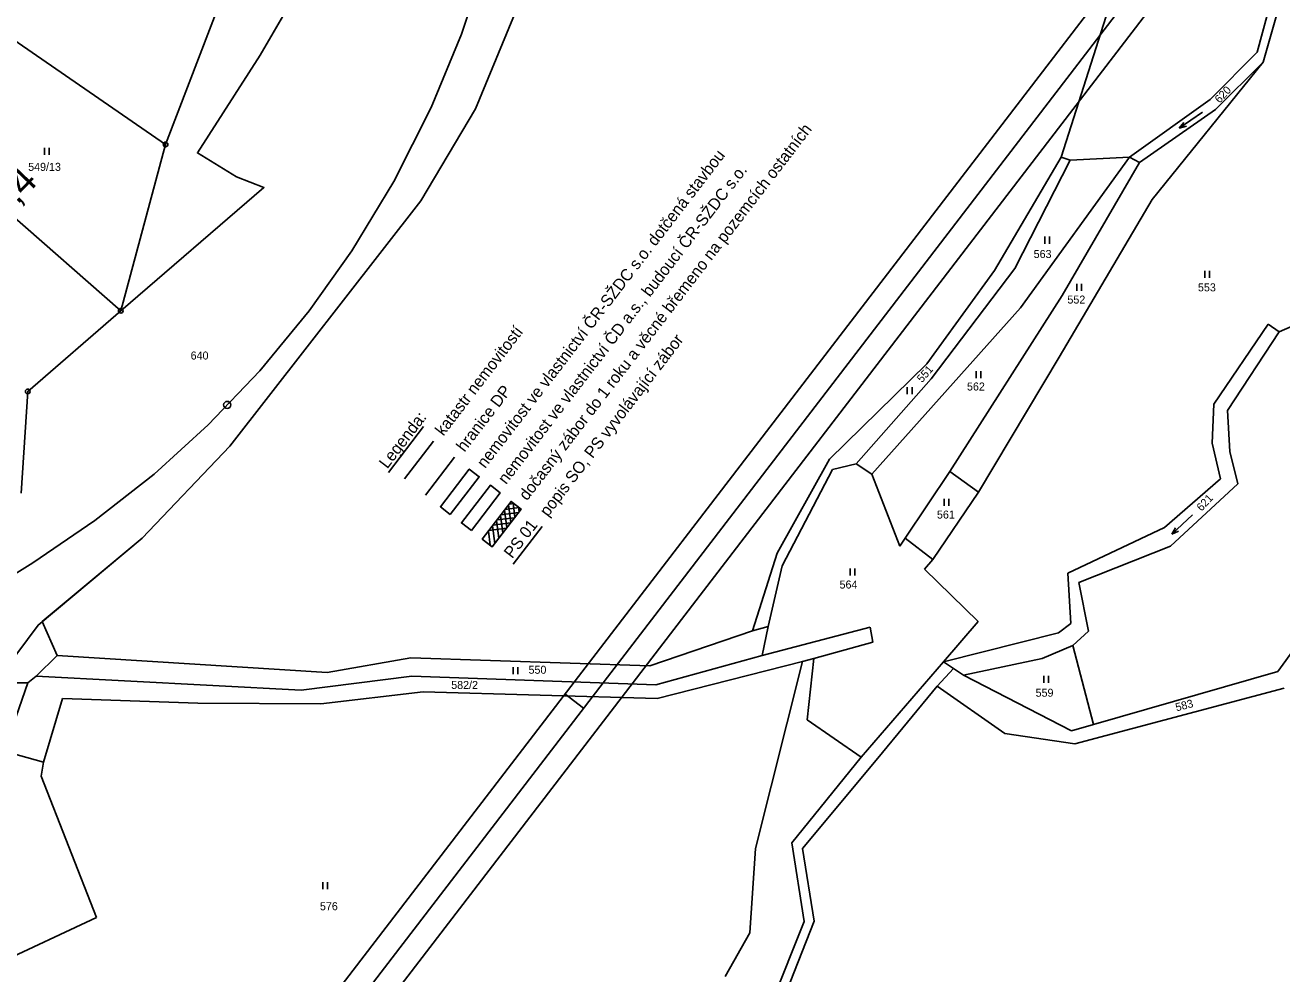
# Model space of a CAD drawing. Extents: x -866656 to -858817, y -1041816 to -1038653.
# Drawn here: x -862617.9 to -862351, y -1039803.6 to -1039602.1 of the extents above; entities that cross this region are included whole.
import ezdxf

# ---------------------------------------------------------------- set-up
doc = ezdxf.new("R2010")
doc.units = 0
for name, color, linetype in [('SZDC', 7, 'Continuous'), ('tisk ramy', 7, 'Continuous'), ('Vrstva 1', 7, 'Continuous'), ('Vrstva 3', 7, 'Continuous'), ('Vrstva 53', 7, 'Continuous'), ('Vrstva 7', 7, 'Continuous')]:
    doc.layers.add(name, color=color, linetype=linetype)

msp = doc.modelspace()

# ---------------------------------------------------------------- linework, layer by layer
at = {"layer": 'SZDC'}
for points in [[(-862507.54, -1039446.34), (-862506.21, -1039471.12), (-862505.87, -1039481.53), (-862505.25, -1039500.36), (-862503.67, -1039530.11), (-862504.26, -1039560.51), (-862512.94, -1039597.44), (-862522.21, -1039619.87), (-862533.82, -1039639.47), (-862574.41, -1039691.56), (-862593.02, -1039711.09), (-862614.27, -1039728.82), (-862615.17, -1039729.57), (-862621.94, -1039738.72)], [(-862618.74, -1039701.53), (-862617.34, -1039679.93), (-862597.59, -1039662.79), (-862567.2, -1039636.61), (-862572.98, -1039634.36), (-862581.31, -1039629.28), (-862567.95, -1039608.49), (-862547.19, -1039572.66), (-862538.66, -1039537.19), (-862534.9, -1039502.5), (-862535.25, -1039489.12), (-862534.88, -1039485.46), (-862543.81, -1039480.51), (-862544.26, -1039470.12), (-862544.59, -1039466.71), (-862545.46, -1039451.11)]]:
    msp.add_lwpolyline(points, dxfattribs=at)
at = {"layer": 'tisk ramy'}
msp.add_line((-862503.25, -1039744.17), (-862499.29, -1039747.21), dxfattribs=at)
for points in [[(-862750.99, -1040083.46), (-861983.98, -1039083.83), (-862219.6, -1038903.04), (-862986.61, -1039902.67)], [(-862979.6, -1039901.75), (-862218.68, -1038910.05), (-861990.99, -1039084.75), (-862751.92, -1040076.45)], [(-862752.84, -1040069.45), (-862122.79, -1039248.31), (-862342.55, -1039079.69), (-862972.6, -1039900.83)], [(-862972.6, -1039900.83), (-862342.55, -1039079.69), (-862122.79, -1039248.31), (-862752.84, -1040069.45)]]:
    msp.add_lwpolyline(points, close=True, dxfattribs=at)
at = {"layer": 'Vrstva 1'}
for p, q in [((-862547.19, -1039572.66), (-862567.95, -1039608.49)), ((-862574.15, -1039591.21), (-862588.08, -1039627.45)), ((-862352.57, -1039594.36), (-862356.2, -1039607.88)), ((-862354.93, -1039610.02), (-862350.91, -1039595.75)), ((-862522.21, -1039619.87), (-862512.94, -1039597.44)), ((-862387.82, -1039598.64), (-862397.87, -1039630.18)), ((-862623.58, -1039603.04), (-862588.08, -1039627.45)), ((-862567.95, -1039608.49), (-862581.31, -1039629.28)), ((-862356.2, -1039607.88), (-862366.17, -1039617.91)), ((-862354.93, -1039610.02), (-862378.53, -1039639.19)), ((-862365.05, -1039620.06), (-862354.93, -1039610.02)), ((-862533.82, -1039639.47), (-862522.21, -1039619.87)), ((-862366.17, -1039617.91), (-862383.29, -1039630.15)), ((-862381.23, -1039631.31), (-862365.05, -1039620.06)), ((-862367.82, -1039620.62), (-862372.74, -1039624.04)), ((-862372.74, -1039624.04), (-862371.8, -1039622.78)), ((-862372.74, -1039624.04), (-862371.22, -1039623.6)), ((-862588.08, -1039627.45), (-862597.59, -1039662.79)), ((-862613.77, -1039629.68), (-862613.77, -1039628.18)), ((-862612.77, -1039628.18), (-862612.77, -1039629.68)), ((-862581.31, -1039629.28), (-862572.98, -1039634.36)), ((-862412.02, -1039654.27), (-862397.87, -1039630.18)), ((-862383.29, -1039630.15), (-862406.45, -1039662.18)), ((-862397.87, -1039630.18), (-862395.9, -1039630.8)), ((-862383.29, -1039630.15), (-862395.9, -1039630.8)), ((-862383.29, -1039630.15), (-862381.23, -1039631.31)), ((-862395.9, -1039630.8), (-862407.67, -1039653.81)), ((-862397.64, -1039659.55), (-862381.23, -1039631.31)), ((-862572.98, -1039634.36), (-862567.2, -1039636.61)), ((-862567.2, -1039636.61), (-862597.59, -1039662.79)), ((-862574.41, -1039691.56), (-862533.82, -1039639.47)), ((-862378.53, -1039639.19), (-862398.27, -1039672.65)), ((-862597.59, -1039662.79), (-862621.33, -1039641.96)), ((-862401.3, -1039648.54), (-862401.3, -1039647.04)), ((-862400.3, -1039647.04), (-862400.3, -1039648.54)), ((-862426.4, -1039674.06), (-862412.02, -1039654.27)), ((-862407.67, -1039653.81), (-862425.45, -1039677.28)), ((-862367.34, -1039655.8), (-862367.34, -1039654.3)), ((-862366.34, -1039654.3), (-862366.34, -1039655.8)), ((-862394.49, -1039658.58), (-862394.49, -1039657.08)), ((-862393.49, -1039657.08), (-862393.49, -1039658.58)), ((-862421.5, -1039696.94), (-862397.64, -1039659.55)), ((-862406.45, -1039662.18), (-862438.07, -1039697.49)), ((-862351.53, -1039667.3), (-862336.2, -1039660.52)), ((-862617.34, -1039679.93), (-862597.59, -1039662.79)), ((-862365.42, -1039682.61), (-862353.89, -1039665.67)), ((-862351.53, -1039667.3), (-862362.48, -1039684.01)), ((-862353.89, -1039665.67), (-862351.53, -1039667.3)), ((-862398.27, -1039672.65), (-862415.4, -1039701.33)), ((-862447.04, -1039694.3), (-862426.4, -1039674.06)), ((-862415.91, -1039677.13), (-862415.91, -1039675.63)), ((-862414.91, -1039675.63), (-862414.91, -1039677.13)), ((-862425.45, -1039677.28), (-862441.35, -1039695.31)), ((-862618.74, -1039701.53), (-862617.34, -1039679.93)), ((-862430.52, -1039680.54), (-862430.52, -1039679.04)), ((-862429.52, -1039679.04), (-862429.52, -1039680.54)), ((-862365.78, -1039690.92), (-862365.42, -1039682.61)), ((-862362.48, -1039684.01), (-862361.99, -1039692.66)), ((-862593.02, -1039711.09), (-862574.41, -1039691.56)), ((-862363.96, -1039698.47), (-862365.78, -1039690.92)), ((-862458.18, -1039714.31), (-862447.04, -1039694.3)), ((-862361.99, -1039692.66), (-862360.29, -1039699.54)), ((-862457.1, -1039716.95), (-862446.41, -1039696.53)), ((-862446.41, -1039696.53), (-862441.35, -1039695.31)), ((-862441.35, -1039695.31), (-862438.07, -1039697.49)), ((-862430.99, -1039711.06), (-862421.5, -1039696.94)), ((-862421.5, -1039696.94), (-862415.4, -1039701.33)), ((-862438.07, -1039697.49), (-862432.14, -1039712.78)), ((-862375.9, -1039708.81), (-862363.96, -1039698.47)), ((-862360.29, -1039699.54), (-862374.63, -1039712.78)), ((-862415.4, -1039701.33), (-862425.1, -1039715.6)), ((-862422.68, -1039704.24), (-862422.68, -1039702.74)), ((-862421.68, -1039702.74), (-862421.68, -1039704.24)), ((-862369.96, -1039706.15), (-862374.32, -1039710.27)), ((-862396.4, -1039718.54), (-862375.9, -1039708.81)), ((-862374.32, -1039710.27), (-862373.58, -1039708.87)), ((-862374.32, -1039710.27), (-862372.89, -1039709.6)), ((-862615.17, -1039729.57), (-862593.02, -1039711.09)), ((-862432.14, -1039712.78), (-862430.99, -1039711.06)), ((-862430.99, -1039711.06), (-862425.1, -1039715.6)), ((-862374.63, -1039712.78), (-862394.09, -1039720.53)), ((-862458.18, -1039714.31), (-862463.38, -1039730.74)), ((-862425.1, -1039715.6), (-862426.84, -1039717.71)), ((-862351.8, -1039739.39), (-862334.48, -1039715.34)), ((-862460.06, -1039729.84), (-862457.1, -1039716.95)), ((-862442.66, -1039719), (-862442.66, -1039717.5)), ((-862441.66, -1039717.5), (-862441.66, -1039719)), ((-862426.84, -1039717.71), (-862415.45, -1039728.79)), ((-862395.77, -1039729.23), (-862396.4, -1039718.54)), ((-862394.09, -1039720.53), (-862392.04, -1039730.88)), ((-862614.27, -1039728.82), (-862611.12, -1039736.01)), ((-862415.45, -1039728.79), (-862422.86, -1039737.39)), ((-862398.41, -1039731.23), (-862395.77, -1039729.23)), ((-862621.94, -1039738.72), (-862615.17, -1039729.57)), ((-862485.18, -1039738.21), (-862463.38, -1039730.74)), ((-862463.38, -1039730.74), (-862460.06, -1039729.84)), ((-862461.37, -1039736.04), (-862460.06, -1039729.84)), ((-862438.38, -1039729.98), (-862461.37, -1039736.04)), ((-862437.85, -1039733.16), (-862438.38, -1039729.98)), ((-862422.86, -1039737.39), (-862398.41, -1039731.23)), ((-862392.04, -1039730.88), (-862395.39, -1039733.91)), ((-862450.39, -1039736.64), (-862437.85, -1039733.16)), ((-862401.86, -1039736.66), (-862395.39, -1039733.91)), ((-862395.39, -1039733.91), (-862390.96, -1039750.65)), ((-862611.12, -1039736.01), (-862615.55, -1039740.37)), ((-862611.12, -1039736.01), (-862553.78, -1039739.63)), ((-862553.78, -1039739.63), (-862535.98, -1039736.49)), ((-862535.98, -1039736.49), (-862485.18, -1039738.21)), ((-862461.37, -1039736.04), (-862483.92, -1039742.22)), ((-862483.66, -1039745.18), (-862452.77, -1039737.3)), ((-862452.77, -1039737.3), (-862462.75, -1039777.03)), ((-862452.77, -1039737.3), (-862450.39, -1039736.64)), ((-862451.79, -1039749.69), (-862450.39, -1039736.64)), ((-862440.35, -1039757.6), (-862422.86, -1039737.39)), ((-862422.86, -1039737.39), (-862420.68, -1039738.81)), ((-862418.57, -1039740.19), (-862401.86, -1039736.66)), ((-862514.24, -1039739.96), (-862514.24, -1039738.46)), ((-862513.24, -1039738.46), (-862513.24, -1039739.96)), ((-862420.68, -1039738.81), (-862424.16, -1039742.55)), ((-862420.68, -1039738.81), (-862418.57, -1039740.19)), ((-862390.96, -1039750.65), (-862351.8, -1039739.39)), ((-862617.32, -1039741.84), (-862624.05, -1039741.79)), ((-862622.36, -1039756.31), (-862617.32, -1039741.84)), ((-862615.55, -1039740.37), (-862617.32, -1039741.84)), ((-862559.29, -1039743.39), (-862615.55, -1039740.37)), ((-862535.77, -1039740.39), (-862559.29, -1039743.39)), ((-862483.92, -1039742.22), (-862535.77, -1039740.39)), ((-862424.16, -1039742.55), (-862436.79, -1039757.81)), ((-862424.16, -1039742.55), (-862409.82, -1039752.57)), ((-862418.57, -1039740.19), (-862395.64, -1039751.99)), ((-862401.51, -1039741.8), (-862401.51, -1039740.3)), ((-862400.51, -1039740.3), (-862400.51, -1039741.8)), ((-862613.98, -1039758.64), (-862609.95, -1039745.18)), ((-862609.95, -1039745.18), (-862581.21, -1039746.13)), ((-862555.1, -1039746.25), (-862533.36, -1039743.75)), ((-862533.36, -1039743.75), (-862483.66, -1039745.18)), ((-862394.91, -1039754.79), (-862350.49, -1039742.95)), ((-862581.21, -1039746.13), (-862555.1, -1039746.25)), ((-862440.35, -1039757.6), (-862451.79, -1039749.69)), ((-862395.64, -1039751.99), (-862390.96, -1039750.65)), ((-862409.82, -1039752.57), (-862394.91, -1039754.79)), ((-862613.98, -1039758.64), (-862622.36, -1039756.31)), ((-862614.47, -1039761.64), (-862613.98, -1039758.64)), ((-862455.08, -1039775.78), (-862440.35, -1039757.6)), ((-862436.79, -1039757.81), (-862452.8, -1039777.02)), ((-862602.77, -1039791.65), (-862614.47, -1039761.64)), ((-862462.75, -1039777.03), (-862464, -1039794.94)), ((-862452.46, -1039792.52), (-862455.08, -1039775.78)), ((-862452.8, -1039777.02), (-862450.3, -1039792.47)), ((-862554.67, -1039785.67), (-862554.67, -1039784.17)), ((-862553.67, -1039784.17), (-862553.67, -1039785.67)), ((-862627.17, -1039803.09), (-862602.77, -1039791.65)), ((-862459.35, -1039809.89), (-862452.46, -1039792.52)), ((-862450.3, -1039792.47), (-862457.67, -1039811.09)), ((-862464, -1039794.94), (-862469.21, -1039804.18))]:
    msp.add_line(p, q, dxfattribs=at)
msp.add_lwpolyline([(-862635.33, -1039727.96), (-862628.97, -1039724.2), (-862616.24, -1039716.36), (-862603.07, -1039707.37), (-862590.53, -1039697.47), (-862579.03, -1039687), (-862568.05, -1039675.52), (-862557.58, -1039662.82), (-862548.5, -1039650.05), (-862539.56, -1039635.32), (-862531.65, -1039619.63), (-862525.21, -1039604.06), (-862519.84, -1039587.79), (-862515.9, -1039571.79), (-862513.1, -1039555.19), (-862511.49, -1039538.76), (-862510.91, -1039522.22), (-862511.11, -1039505.52), (-862511.19, -1039502.39), (-862511.5, -1039492.41)], dxfattribs=at)
for centre, radius in [((-862588.08, -1039627.45), 0.5), ((-862588.08, -1039627.45), 0.01), ((-862597.59, -1039662.79), 0.5), ((-862597.59, -1039662.79), 0.01), ((-862617.34, -1039679.93), 0.5), ((-862617.34, -1039679.93), 0.01)]:
    msp.add_circle(centre, radius, dxfattribs=at)
at = {"layer": 'Vrstva 3'}
for p, q in [((-862515.58, -1039708.85), (-862516.07, -1039705.12)), ((-862515.97, -1039704.99), (-862512.98, -1039704.59)), ((-862514.72, -1039707.73), (-862515.21, -1039704)), ((-862515.1, -1039703.87), (-862514.1, -1039703.73)), ((-862513.86, -1039706.61), (-862514.25, -1039703.62)), ((-862513, -1039705.48), (-862513.13, -1039704.48)), ((-862518.55, -1039708.35), (-862514.82, -1039707.86)), ((-862517.3, -1039711.09), (-862517.79, -1039707.37)), ((-862517.69, -1039707.23), (-862513.96, -1039706.74)), ((-862516.44, -1039709.97), (-862516.93, -1039706.25)), ((-862516.83, -1039706.11), (-862513.1, -1039705.62)), ((-862519.12, -1039712.6), (-862519.51, -1039709.61)), ((-862519.41, -1039709.48), (-862515.68, -1039708.99)), ((-862518.16, -1039712.22), (-862518.65, -1039708.49))]:
    msp.add_line(p, q, dxfattribs=at)
msp.add_lwpolyline([(-862520.81, -1039711.3), (-862518.7, -1039712.92), (-862512.56, -1039704.92), (-862514.67, -1039703.3)], close=True, dxfattribs=at)
at = {"layer": 'Vrstva 53'}
msp.add_line((-862532.86, -1039701.93), (-862526.69, -1039693.9), dxfattribs=at)
for points in [[(-862507.54, -1039446.34), (-862506.21, -1039471.12), (-862505.87, -1039481.53), (-862505.25, -1039500.36), (-862503.67, -1039530.11), (-862504.26, -1039560.51), (-862512.94, -1039597.44), (-862522.21, -1039619.87), (-862533.82, -1039639.47), (-862574.41, -1039691.56), (-862593.02, -1039711.09), (-862614.27, -1039728.82), (-862615.17, -1039729.57), (-862621.94, -1039738.72)], [(-862618.74, -1039701.53), (-862617.34, -1039679.93), (-862597.59, -1039662.79), (-862567.2, -1039636.61), (-862572.98, -1039634.36), (-862581.31, -1039629.28), (-862567.95, -1039608.49), (-862547.19, -1039572.66), (-862538.66, -1039537.19), (-862534.9, -1039502.5), (-862535.25, -1039489.12), (-862534.88, -1039485.46), (-862543.81, -1039480.51), (-862544.26, -1039470.12), (-862544.59, -1039466.71), (-862545.46, -1039451.11)]]:
    msp.add_lwpolyline(points, dxfattribs=at)
at = {"layer": 'Vrstva 7'}
for p, q in [((-862540.73, -1039697.11), (-862533.28, -1039687.39)), ((-862537.35, -1039698.5), (-862531.19, -1039690.47))]:
    msp.add_line(p, q, dxfattribs=at)
for points in [[(-862527.61, -1039706.04), (-862521.46, -1039698.03), (-862523.57, -1039696.42), (-862529.71, -1039704.42)], [(-862518.7, -1039712.92), (-862512.56, -1039704.92), (-862514.67, -1039703.3), (-862520.81, -1039711.3)]]:
    msp.add_lwpolyline(points, close=True, dxfattribs=at)
for points in [[(-862523.11, -1039709.47), (-862516.97, -1039701.47), (-862519.08, -1039699.85), (-862525.22, -1039707.86), (-862523.11, -1039709.47)], [(-862514.25, -1039716.64), (-862508.08, -1039708.61)]]:
    msp.add_lwpolyline(points, dxfattribs=at)
msp.add_circle((-862574.99, -1039682.78), 0.75, dxfattribs=at)

# ---------------------------------------------------------------- texts
at = {"layer": 'Vrstva 1'}
for s, rotation, p in [('620', 46.6707, (-862364.18, -1039618.81)), ('551', 48.6215, (-862427.4, -1039678.17)), ('621', 47.4349, (-862368.01, -1039705.49)), ('583', 14.6704, (-862373.32, -1039747.89))]:
    msp.add_text(s, height=1.7, rotation=rotation, dxfattribs=at).set_placement(p)
for s, p in [('549/13', (-862617.26, -1039633.07)), ('563', (-862403.68, -1039651.58)), ('553', (-862368.78, -1039658.67)), ('552', (-862396.51, -1039661.26)), ('640', (-862582.75, -1039673.15)), ('562', (-862417.84, -1039679.73)), ('561', (-862424.22, -1039706.93)), ('564', (-862444.91, -1039721.79)), ('550', (-862510.98, -1039739.89)), ('582/2', (-862527.4, -1039743.12)), ('559', (-862403.27, -1039744.77)), ('576', (-862555.28, -1039790.12))]:
    msp.add_text(s, height=1.7, dxfattribs=at).set_placement(p)
at = {"layer": 'Vrstva 7'}
for s, height, rotation, p in [('dočasný zábor do 1 roku a věcné břemeno na pozemcích ostatních', 2.5, 52.5012, (-862511.29, -1039703.28)), ('nemovitost ve vlastnictví ČR-SŽDC s.o. dotčená stavbou', 2.5, 52.5012, (-862520.21, -1039696.41)), ('9,4', 6, 46.2878, (-862622.64, -1039643.64)), ('nemovitost ve vlastnictví ČD a.s., budoucí ČR-SŽDC s.o.', 2.5, 52.5012, (-862515.74, -1039699.82)), ('katastr nemovitostí', 2.5, 52.5012, (-862529.06, -1039689.52)), ('popis SO, PS vyvolávající zábor', 2.5, 52.5012, (-862506.87, -1039706.69)), ('hranice DP', 2.5, 52.5012, (-862524.56, -1039692.95)), ('Legenda:', 2.5, 52.5012, (-862540.98, -1039696.49)), ('PS 01', 2.5, 52.5012, (-862514.45, -1039715.57))]:
    msp.add_text(s, height=height, rotation=rotation, dxfattribs=at).set_placement(p)

doc.saveas('drawing.dxf')
